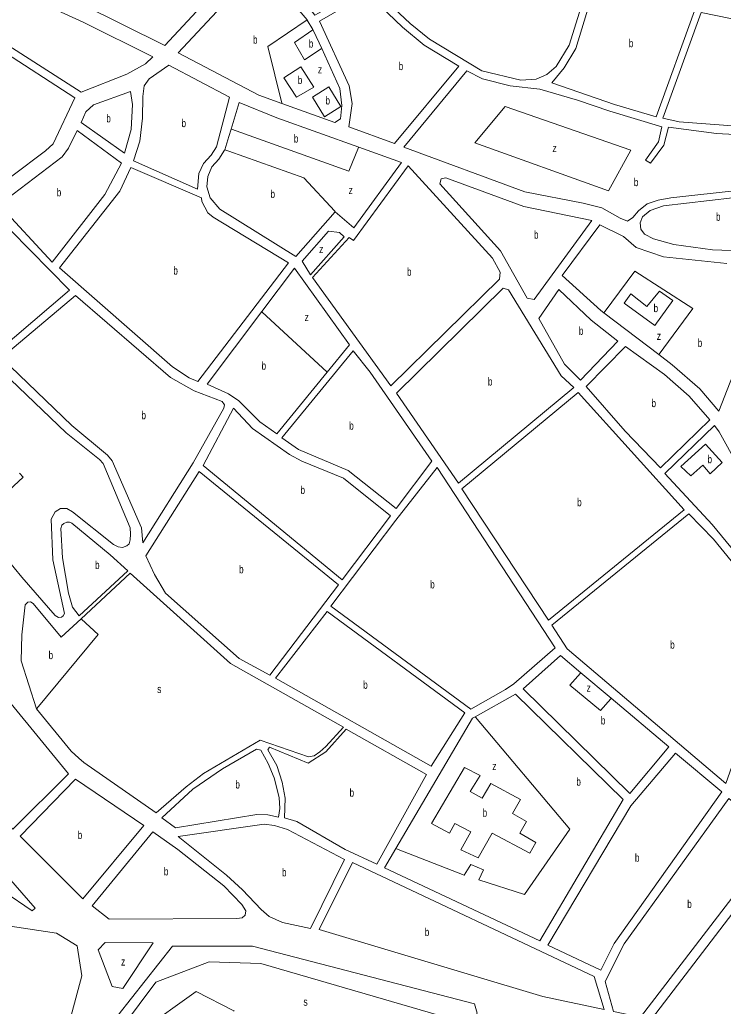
# Model space of a CAD drawing. Extents: x 639657 to 671642, y 222838 to 252123.
# Drawn here: x 647009 to 647888, y 240569 to 241801 of the extents above; entities that cross this region are included whole.
import ezdxf

# ---------------------------------------------------------------- set-up
doc = ezdxf.new("R2010")
doc.units = 0
doc.header["$LTSCALE"] = 4
for name, color, linetype, lineweight in [('1', 7, 'Continuous', 13), ('21', 7, 'Continuous', 13), ('57', 7, 'Continuous', 35)]:
    doc.layers.add(name, color=color, linetype=linetype, lineweight=lineweight)
doc.layers.add('7', color=7, linetype='Continuous')

msp = doc.modelspace()

# ---------------------------------------------------------------- linework, layer by layer
at = {"layer": '1'}
for p, q in [((647367.67, 241800.89), (647367.55, 241801.031)), ((647269.97, 241655.39), (647272.765, 241664.708))]:
    msp.add_line(p, q, dxfattribs=at)
for points in [[(647389.84, 241933.22), (647484.31, 241981.89), (647602.8, 241893.7), (647634.86, 241879.01), (647666.04, 241867.97), (647699.57, 241859.73), (647724.06, 241856.18), (647712.18, 241824.14), (647694.82, 241769.33), (647678.61, 241742.86), (647667.28, 241732.73), (647653.78, 241726.88), (647634.67, 241725.94), (647585.88, 241737.35), (647520.44, 241777.02), (647496.52, 241796.46), (647456.63, 241833.88), (647449.09, 241838.78), (647441.79, 241839.83), (647432.35, 241837.43), (647377.31, 241807.16), (647319.43, 241881.42), (647356.86, 241913.77)], [(646898.78, 241884.47), (646890.73, 241906.76), (646851.67, 241856.38), (646993.56, 241769.36), (647085.07, 241710.9), (647142.52, 241733.24), (647165.65, 241746), (647174.85, 241754.84), (647087.91, 241798.07), (647022.93, 241828.3), (646992.61, 241837.62), (646937.79, 241852.64), (646924.88, 241857.74), (646909.16, 241868.41)], [(646751.08, 241830.22), (646793.59, 241878.04), (646983.27, 241764.6), (647077.37, 241703.79), (647050.14, 241646.36), (647040.52, 241637.31), (646956.2, 241574.08), (646750.44, 241779.56), (646754.86, 241799.97), (646753.93, 241817.13)], [(647721.41, 241824.18), (647734.517, 241854.174), (647762.73, 241851.18), (647851.79, 241812.24), (647803.85, 241679.8), (647751.82, 241695.27), (647673.34, 241722.45), (647688.93, 241741.4), (647703.21, 241765.28)], [(647513.81, 241769.7), (647557.09, 241743.25), (647476.78, 241646.54), (647419.79, 241667.57), (647423.74, 241696.78), (647419.99, 241718.66), (647382.92, 241799.67), (647433.04, 241828.63), (647441.4, 241830.17), (647450.22, 241827.2), (647486.88, 241792.13)], [(647999.78, 241798.43), (648045.64, 241817.98), (648066.17, 241778.86), (648069.38, 241770.48), (648070.65, 241762.75), (648067.4, 241750.73), (648050.14, 241712.55), (647924.77, 241669.97), (647909.96, 241667.76), (647832.43, 241673.9), (647812.01, 241678.33), (647859.74, 241810.34), (647933.24, 241795.38), (647969.75, 241792.3), (647986.06, 241794.08), (647995.28, 241796.05)], [(647170.03, 241727.34), (647194.86, 241744.61), (647270.62, 241704.55), (647254.35, 241642.45), (647247.74, 241632.12), (647238.13, 241621.56), (647232.17, 241609.3), (647230.75, 241589.54), (647150.51, 241624.86), (647158.56, 241649.58), (647161.87, 241678.15), (647162.18, 241705.2), (647163.84, 241718.51)], [(647091.19, 241686.24), (647085.24, 241672.91), (647139.3, 241634.48), (647147.55, 241664.35), (647149.56, 241695.27), (647146.91, 241711.58), (647100.6, 241695.08)], [(647135.71, 241622.01), (647080.13, 241663.01), (647069.28, 241640.86), (647061.38, 241630.09), (646982.41, 241569.89), (647048.86, 241498.23), (647114.84, 241582.86)], [(647235.52, 241578.83), (647147.33, 241616.48), (647133.5, 241587.23), (647058.12, 241491.4), (647199.29, 241367.65), (647220.17, 241353.77), (647230.93, 241349.31), (647344.52, 241497.67), (647250.01, 241554.62), (647243.55, 241560.18), (647235.97, 241574.1)], [(647425.56, 241525.26), (647493.82, 241618.81), (647599.14, 241503.17), (647608.87, 241486.04), (647608.05, 241477.23), (647472.28, 241344.02), (647374.23, 241479.11), (647420.005, 241529.149)], [(647638.15, 241567.95), (647723.25, 241550.46), (647651.32, 241451.85), (647642.51, 241453.32), (647609.19, 241512.66), (647533.25, 241596.31), (647534.94, 241602.33), (647540.73, 241603.64)], [(647783.81, 241547.47), (647786.57, 241555), (647796.41, 241562.98), (647812.7, 241568.63), (647985.45, 241588.62), (647988.26, 241584.98), (647960.82, 241525.4), (647956.12, 241518.94), (647946.91, 241513.32), (647932.96, 241511.55), (647874.13, 241513.68), (647825.79, 241520.37), (647800.21, 241527.57), (647789.02, 241533.54), (647784.49, 241539.75)], [(647070.48, 241463.54), (646972.13, 241563.41), (646929.98, 241530.82), (646852.65, 241486.51), (646885.47, 241445.2), (646894.31, 241436.44), (646908.74, 241425.97), (646955.64, 241405.98), (646962.1, 241401.07), (646978.49, 241385.24)], [(647407.91, 241535.49), (647413.95, 241529.93), (647371.85, 241482.75), (647361.47, 241499.46), (647394.38, 241537.16)], [(647556.53, 241222.4), (647700.95, 241341.68), (647685, 241356.44), (647619.27, 241463.96), (647612.61, 241466.08), (647479.19, 241334.82)], [(647162.21, 241147.65), (647225.34, 241247.73), (647263.49, 241315.94), (647264.55, 241320.03), (647261.31, 241324.31), (647226.25, 241337.7), (647196.98, 241354.11), (647078.24, 241456.7), (646985.81, 241378.83), (647073.56, 241294.38), (647118.16, 241257.41), (647124.2, 241250.35), (647160.84, 241166.54)], [(647657.22, 241427.83), (647682.18, 241464.21), (647722.28, 241425.72), (647755.67, 241399.87), (647709.07, 241350.95), (647689.23, 241371.05)], [(647845.06, 241331.07), (647870.73, 241301.54), (647808.93, 241241.4), (647765.16, 241287.18), (647716.19, 241342.82), (647765.57, 241393.03), (647814.03, 241358.01)], [(647478.72, 241190.53), (647523.56, 241249.75), (647446.23, 241361.1), (647425.08, 241387.64), (647336, 241279.08), (647356.89, 241264.35), (647418.84, 241238.18)], [(647838.78, 241189.13), (647706.34, 241335.69), (647560.85, 241215.11), (647669.09, 241051.27)], [(647411.46, 241101.38), (647471.89, 241181.27), (647412.86, 241228.5), (647360.82, 241249.55), (647345.54, 241257.86), (647299.45, 241290.53), (647275.73, 241315.99), (647237.81, 241244.35)], [(648026.98, 241135.02), (647955.2, 241071.48), (647873.64, 241170.79), (647814.55, 241234.12), (647876.77, 241294.27), (647882.39, 241286.34), (647905.75, 241244.14), (647919.77, 241228.94), (647933.78, 241216.54), (647978.78, 241184.29), (648002.66, 241162.78)], [(647321.13, 240982.3), (647406.98, 241095.14), (647232.9, 241237.03), (647165.93, 241131.35), (647176.76, 241108.21), (647190.81, 241084.64), (647282.83, 241002.98)], [(647677.61, 241016.52), (647530.04, 241241.83), (647478.35, 241176.15), (647397.21, 241068.69), (647572.29, 240939.68), (647615.56, 240964.32), (647625.83, 240971.66)], [(647890.84, 240847.06), (647958.55, 241038.85), (647950.52, 241059.86), (647875.21, 241152.33), (647844.38, 241183.78), (647673.41, 241044.85), (647692.43, 241015.08)], [(647082.72, 241056.31), (647143.46, 241112.8), (647121.48, 241132.68), (647073.43, 241172.43), (647070.63, 241173.7), (647067.41, 241173.69), (647063.77, 241171.96), (647060.99, 241169.59), (647059.72, 241165.72), (647062.02, 241128.8), (647069.29, 241084.6), (647074.51, 241067.44)], [(646536.46, 241156), (646614.62, 241075.29), (646777.08, 240960.67), (646885.88, 240854.12), (647027.82, 240691.03), (647024.16, 240687.82), (646881.84, 240784.57), (646848.68, 240830.6), (646725.87, 240915.28), (646717.9, 240904.78), (646667.96, 240938.18), (646639.21, 240949.84), (646488.16, 240987.79), (646471.85, 240989.33), (646452.51, 240982.94), (646432.49, 240961.95), (646416.14, 240950.4), (646399.82, 240947.22), (646387.37, 240948.75), (646380.08, 240951.99), (646395.37, 240972.78), (646418.6, 240987.96), (646405.8, 241021.49), (646410.77, 241034.79)], [(647564.79, 240935.36), (647392.51, 241061.81), (647328.02, 240978.46), (647522.76, 240868.85)], [(647069.35, 240859.16), (646997.93, 240946.7), (646920.3, 240870.18), (646999.85, 240789.75)], [(647454.55, 240746.19), (647516.8, 240858.09), (647416.3, 240914.82), (647391.08, 240886.38), (647368.81, 240872.34), (647320.42, 240892.33), (647318.29, 240888.89), (647329.75, 240869.61), (647336.49, 240848.59), (647340.22, 240828.64), (647339.46, 240804.16), (647354.72, 240799.49), (647415.19, 240764.51)], [(647318.79, 240872.14), (647309.92, 240888.43), (647304.33, 240889.91), (647261.7, 240865.48), (647224.66, 240839.79), (647185.95, 240804), (647203.17, 240791.61), (647304.66, 240808.1), (647318.62, 240807.73), (647331.94, 240804.99), (647333.4, 240815.73), (647332.7, 240829.68), (647326.59, 240854.14)], [(647885.72, 240836.73), (647827.99, 240884.83), (647772.01, 240818.91), (647668.36, 240644.8), (647734.39, 240613.69), (647751.43, 240647.04)], [(647008.91, 240781.2), (647078.18, 240852.32), (647163.65, 240794.68), (647087.37, 240702.92)], [(647954.45, 240776.86), (647894.56, 240828.17), (647763.89, 240646.66), (647740.02, 240599.76), (647750.26, 240562.21), (647784.21, 240554.83)], [(647099, 240694.16), (647174.85, 240786.78), (647206.07, 240764.57), (647263.58, 240719.05), (647286, 240695.95), (647291.18, 240688.02), (647290.35, 240682.44), (647286.49, 240679.2), (647279.63, 240678.1), (647120.11, 240677.49)], [(647372, 240666), (647414.38, 240752.05), (647343.17, 240789.36), (647326.83, 240794.45), (647313.94, 240796.11), (647206.43, 240780.89), (647266.96, 240732.38), (647287, 240713.99), (647310.07, 240689.38), (647319.98, 240680.62), (647336.76, 240673.38)], [(648031.6, 240706.87), (647930.37, 240524.58), (647797.74, 240552.73), (647963.28, 240768.52)], [(647726.05, 240605.72), (647424.49, 240748.23), (647382.52, 240664.75), (647662.17, 240580.78), (647738.66, 240564.53)], [(647175.12, 240647.99), (647137.13, 240590.73), (647123.81, 240593.47), (647106.45, 240639.35), (647115.22, 240648.19)]]:
    msp.add_lwpolyline(points, close=True, dxfattribs=at)
for points in [[(647291.74, 241879.17), (647189.6, 241769.28), (647085.01, 241821.24)], [(647367.55, 241801.031), (647308.96, 241869.79), (647206.39, 241760.11), (647307.32, 241707.06), (647336.119, 241696.742)], [(647385.814, 241765.245), (647375.67, 241787.62), (647374.874, 241788.94), (647367.67, 241800.89)], [(647336.119, 241696.742), (647402.16, 241673.08), (647409.44, 241677.4), (647410.87, 241694.15), (647408.41, 241715.4), (647385.814, 241765.245)], [(647995.39, 241597.81), (647821.89, 241578.75), (647806.02, 241575.9), (647792.51, 241571.12), (647781.6, 241562.49), (647774.55, 241554.09), (647767.7, 241549.77), (647758.88, 241553.39), (647735.63, 241566.39), (647712.42, 241571.89), (647639.57, 241586.42), (647488.39, 241641.86), (647566.99, 241737.27), (647586.57, 241727.26), (647621.18, 241718.59), (647658.34, 241714.44), (647705.21, 241700.89), (647745.63, 241687.09), (647810.77, 241667.38), (647806.56, 241648.68), (647790.56, 241625.86), (647796.58, 241622.24), (647813.23, 241644.63), (647819.15, 241666.98), (647879.08, 241659.27), (647917.52, 241657.06)], [(647272.765, 241664.708), (647282.67, 241697.73), (647329.78, 241678.81), (647432.015, 241642.187)], [(647402.64, 241561.45), (647353.29, 241505.44), (647258.35, 241564.53), (647246.26, 241578.87), (647242.33, 241592.38), (647243.35, 241605.26), (647248.45, 241617.31), (647257.21, 241627), (647264.47, 241638.19), (647264.636, 241638.71), (647269.97, 241655.39)], [(647432.015, 241642.187), (647485.69, 241622.96), (647425.92, 241541.14), (647402.64, 241561.45)], [(647891.81, 241496.58), (647812.76, 241505.07), (647778.57, 241516.54), (647763.06, 241530.43), (647733.239, 241544.967), (647686.4, 241481.83), (647734.68, 241437.79), (647738.172, 241435.132), (647806.914, 241382.803)], [(647420.54, 241394.92), (647351.85, 241491.05), (647310.812, 241436.564)], [(647310.812, 241436.564), (647242.54, 241345.92), (647269.43, 241334), (647282.13, 241325.25), (647308.65, 241298.94), (647329.54, 241283.78), (647392.646, 241360.853), (647420.54, 241394.92)], [(647806.914, 241382.803), (647823.64, 241370.07), (647858.12, 241339.93), (647881.85, 241312.32), (647910.31, 241384.79), (647916.3, 241392.11), (647922.3, 241394.92), (647930.24, 241394.53), (647932.18, 241393.25)], [(647008.33, 241234.65), (647012.86, 241229.73), (646953.4, 241174.75), (647011.23, 241104.77), (647052.66, 241056.84), (647056.74, 241054.49), (647060.61, 241054.94), (647062.75, 241056.45), (647064.24, 241059.25), (647050, 241126.39), (647047.86, 241177.27), (647052.97, 241186.52), (647059.4, 241190.41), (647067.34, 241190.44), (647074.45, 241186.6), (647125.5, 241145.58), (647131.53, 241142.81), (647137.11, 241141.98), (647142.26, 241143.93), (647145.04, 241146.3), (647146.52, 241151.24), (647146.92, 241158.33), (647146.46, 241166.49), (647112.63, 241246.65), (647108.31, 241251.79), (647066.52, 241285.11), (646956.99, 241389.88)], [(647391.06, 240893.03), (647413.07, 240917.17), (647271.9, 240996.93), (647146.69, 241109.59), (647085.116, 241052.747)], [(647085.116, 241052.747), (647060.28, 241029.82), (647025.11, 241071.98), (647022.1, 241073.9), (647018.66, 241073.45), (647015.45, 241070.43), (647011.1, 241032.84), (647010.16, 241000.42), (647029.52, 240940.16)], [(647709.555, 240985.437), (647684.09, 241006.89), (647637.45, 240965.27), (647770.66, 240834.58), (647819.59, 240892.74)], [(647819.59, 240892.74), (647747.512, 240953.461), (647709.555, 240985.437)], [(647658.24, 240650.55), (647762.32, 240827.03), (647627.82, 240958.79), (647577.475, 240930.448)], [(647029.52, 240940.16), (647072.89, 240887.51), (647082.16, 240878.75), (647088.62, 240873.19), (647178.83, 240810.41), (647216.28, 240842.76), (647238.11, 240859.38), (647308.79, 240901.09), (647369.21, 240880.28), (647376.29, 240881.38), (647383.57, 240886.35), (647391.06, 240893.03)], [(647577.475, 240930.448), (647574.05, 240928.52), (647478.558, 240765.582)], [(646550.43, 240813.94), (646666.28, 240780.68), (646751.7, 240733.56), (646820.94, 240706.14), (646883.07, 240685.98), (647054.5, 240659.81), (647080.33, 240644.02), (647086.05, 240606.47), (647060.66, 240512.12), (647026.81, 240491.16), (646982.18, 240484.55), (646851, 240484.9), (646732.71, 240481.22), (646623.1, 240509.13), (646482.658, 240564.258)], [(647478.558, 240765.582), (647464.45, 240741.51), (647658.24, 240650.55)], [(647518.763, 240453.85), (647580.17, 240560.07), (647576.91, 240571.65), (647299.45, 240643.76), (647199.18, 240643.79), (647131.25, 240557.22), (647159.919, 240537.527)]]:
    msp.add_lwpolyline(points, dxfattribs=at)
at = {"layer": '21'}
for p, q in [((647409.505, 241692.77), (647394.676, 241717.498)), ((647389.244, 241680.1), (647409.505, 241692.77))]:
    msp.add_line(p, q, dxfattribs=at)
for points in [[(647367.55, 241801.031), (647318.336, 241767.907), (647335.994, 241697.242), (647336.119, 241696.742)], [(647374.874, 241788.94), (647374.525, 241788.698), (647351.748, 241772.921), (647364.277, 241751.193)], [(647364.277, 241751.193), (647385.314, 241764.919), (647385.814, 241765.245)], [(647389.244, 241680.1), (647374.301, 241704.394), (647394.676, 241717.498)], [(647432.015, 241642.187), (647431.809, 241641.687), (647419.614, 241612.055), (647273.265, 241664.529), (647272.765, 241664.708)], [(647264.636, 241638.71), (647269.636, 241636.942), (647363.648, 241603.698), (647402.179, 241561.95), (647402.64, 241561.45)], [(647806.914, 241382.803), (647807.285, 241383.303), (647849.589, 241440.312), (647776.917, 241487.111), (647738.545, 241435.632), (647738.172, 241435.132)], [(647392.646, 241360.853), (647392.146, 241361.316), (647311.312, 241436.101), (647310.812, 241436.564)], [(647085.116, 241052.747), (647085.616, 241052.29), (647106.375, 241033.328), (647029.932, 240940.66), (647029.52, 240940.16)], [(647709.555, 240985.437), (647709.118, 240984.937), (647695.888, 240969.809), (647734.312, 240938.053), (647747.084, 240952.961), (647747.512, 240953.461)], [(647577.475, 240930.448), (647577.897, 240929.948), (647695.888, 240790.134), (647639.087, 240708.235), (647582.287, 240726.62), (647588.134, 240739.156), (647572.263, 240745.841), (647563.91, 240732.47), (647479.058, 240765.388), (647478.558, 240765.582)], [(647276.37, 240562.52), (647275.87, 240562.78), (647228.961, 240587.174), (647160.419, 240537.887), (647159.919, 240537.527)]]:
    msp.add_lwpolyline(points, dxfattribs=at)
for points in [[(647338.48, 241728.53), (647359.893, 241742.418), (647375.972, 241716.929), (647354.254, 241704.394)], [(647744.329, 241587.505), (647771.905, 241638.373), (647614.868, 241692.694), (647577.279, 241647.566)], [(647763.552, 241446.997), (647801.976, 241419.419), (647824.529, 241450.34), (647807.823, 241462.04), (647791.953, 241442.819), (647771.905, 241458.697)], [(647865.446, 241270.904), (647834.55, 241243.086), (647847.08, 241231.386), (647862.115, 241244.757), (647871.304, 241233.893), (647886.339, 241248.1)], [(647564.257, 240866.844), (647522.98, 240796.819), (647545.533, 240785.119), (647552.216, 240796.819), (647572.263, 240786.791), (647559.734, 240764.227), (647581.451, 240754.198), (647598.993, 240785.119), (647645.77, 240760.048), (647653.287, 240773.42), (647633.24, 240785.119), (647641.593, 240799.326), (647624.052, 240809.355), (647634.075, 240826.904), (647597.322, 240846.961), (647586.463, 240828.576), (647571.428, 240836.933), (647583.957, 240856.99)]]:
    msp.add_lwpolyline(points, close=True, dxfattribs=at)
at = {"layer": '57', "lineweight": 13}
msp.add_lwpolyline([(647544.653, 240553.58), (647309.728, 240622.135), (647245.124, 240624.094), (647178.562, 240598.63), (647096.338, 240488.944), (647045.437, 240428.224), (646990.621, 240373.381), (646967.129, 240347.918), (646869.244, 240308.744), (646740.035, 240289.157), (646632.361, 240277.404)], dxfattribs=at)

# ---------------------------------------------------------------- texts
at = {"layer": '7'}
for s, width, p in [('b', 0.75, (647299.994, 241771.435)), ('b', 0.75, (647369.708, 241766.445)), ('b', 0.75, (647769.573, 241766.987)), ('b', 0.75, (647482.001, 241738.355)), ('z', 0.8, (647380.984, 241734.27)), ('b', 0.75, (647355.925, 241720.899)), ('b', 0.75, (647390.59, 241695.41)), ('b', 0.75, (647116.704, 241673.03)), ('b', 0.75, (647210.694, 241667.075)), ('b', 0.75, (647351.026, 241647.854)), ('z', 0.8, (647674.129, 241636.021)), ('b', 0.75, (647775.822, 241593.377)), ('b', 0.75, (647054.79, 241580.62)), ('b', 0.75, (647321.883, 241578.626)), ('z', 0.8, (647419.359, 241583.373)), ('b', 0.75, (647878.479, 241550.085)), ('b', 0.75, (647651.088, 241527.745)), ('z', 0.8, (647382.606, 241509.831)), ('b', 0.75, (647200.515, 241482.895)), ('b', 0.75, (647492.389, 241481.415)), ('b', 0.75, (647800.514, 241435.935)), ('z', 0.8, (647364.484, 241424.856)), ('b', 0.75, (647707.174, 241407.58)), ('z', 0.8, (647804.436, 241401.189)), ('b', 0.75, (647855.645, 241392.478)), ('b', 0.75, (647310.681, 241364.015)), ('b', 0.75, (647593.474, 241344.24)), ('b', 0.75, (647797.915, 241317.215)), ('b', 0.75, (647160.626, 241302.175)), ('b', 0.75, (647420.226, 241289.085)), ('b', 0.75, (647867.898, 241247.224)), ('b', 0.75, (647359.377, 241208.685)), ('b', 0.75, (647704.994, 241193.48)), ('b', 0.75, (647102.656, 241115.005)), ('b', 0.75, (647282.619, 241109.665)), ('b', 0.75, (647521.43, 241090.755)), ('b', 0.75, (647821.245, 241015.42)), ('b', 0.75, (647044.562, 241002.407)), ('b', 0.75, (647437.653, 240965.33)), ('s', 0.8, (647180.205, 240960)), ('z', 0.8, (647716.729, 240961.609)), ('b', 0.75, (647734.601, 240920.735)), ('z', 0.8, (647598.951, 240863.832)), ('b', 0.75, (647277.995, 240840.76)), ('b', 0.75, (647704.04, 240844.279)), ('b', 0.75, (647420.663, 240830.505)), ('b', 0.75, (647586.875, 240805.505)), ('b', 0.75, (647080.983, 240777.62)), ('b', 0.75, (647777.171, 240749.26)), ('b', 0.75, (647188.574, 240732.135)), ('b', 0.75, (647336.222, 240731.055)), ('b', 0.75, (647842.586, 240691.5)), ('b', 0.75, (647514.623, 240656.38)), ('z', 0.8, (647135.084, 240619.46)), ('s', 0.8, (647362.935, 240569.277))]:
    msp.add_text(s, height=10, dxfattribs=dict(at, width=width)).set_placement(p)

doc.saveas('drawing.dxf')
